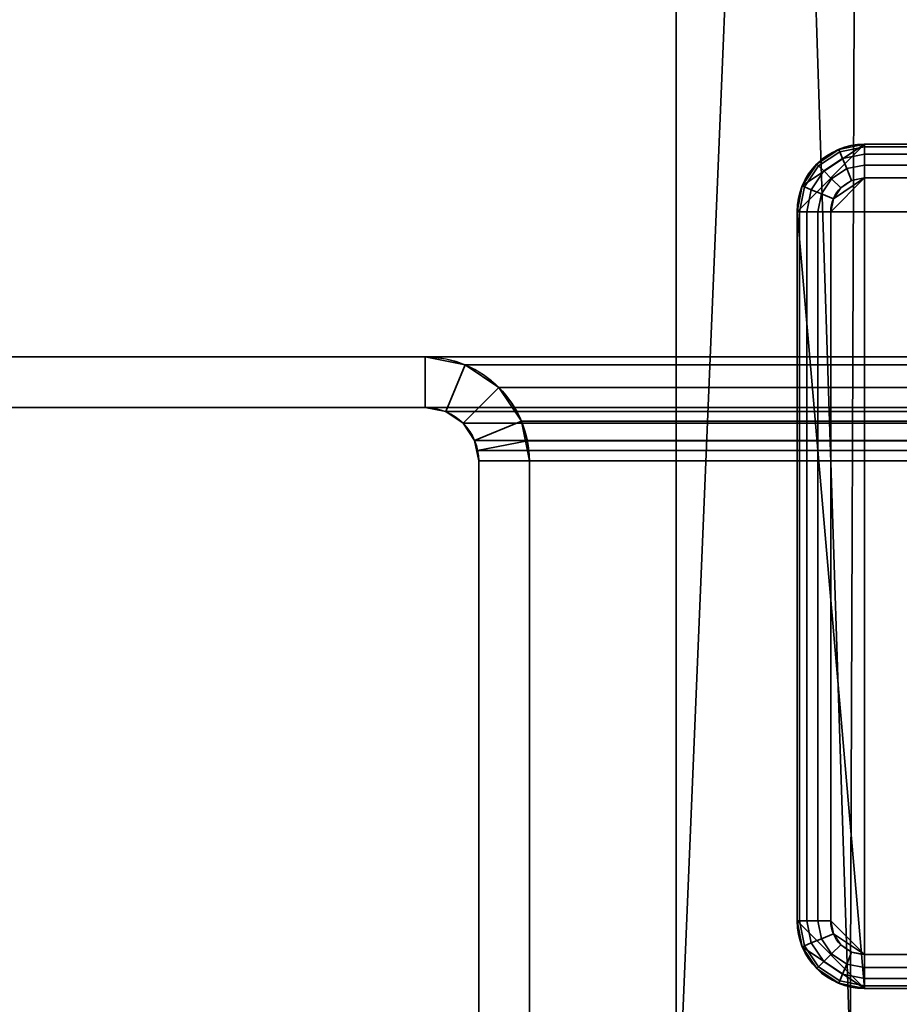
# Model space of a CAD drawing. Header units: millimetres. Extents: x -603 to 3703, y -120 to 249.
# Tile 429 of 656: x 987 to 1013, y 72 to 101. Entities that reach past the tile are written whole.
import ezdxf

# ---------------------------------------------------------------- set-up
doc = ezdxf.new("R2010")
doc.units = ezdxf.units.MM
doc.layers.add('152', color=7, linetype='Continuous', true_color=0xffffff)

# ---------------------------------------------------------------- blocks, each defined once
blk = doc.blocks.new('UG_SURFACE_002')
at = {"layer": '152', "color": 252, "linetype": 'Continuous', "lineweight": 35}
for points in [[(2177.5, -30, 2213), (2177.5, 229.8, 2213), (822.5, 229.8, 2213), (822.5, -30, 2213)], [(972.5, -30, 2063), (972.5, 229.8, 2063), (2027.5, 229.8, 2063), (2027.5, -30, 2063)]]:
    blk.add_3dface(points, dxfattribs=at)
blk = doc.blocks.new('UG_SURFACE_123')
at = {"layer": '152', "color": 41, "linetype": 'Continuous', "lineweight": 35}
for points in [[(1006.85, 66.8, -5), (1006.85, 66.8, 2026.65), (1006.85, 228.45, 2026.65), (1006.85, 228.45, -5)], [(1012, 70.3, -5), (1006.85, 228.45, -5), (1012.5, 228.45, -5), (1012.5, 202.6, -5)], [(1012, 70.3, -5), (1012, 66.8, -5), (1006.85, 66.8, -5), (1006.85, 228.45, -5)], [(1012.5, 202.6, 2021), (1012.5, 228.45, 2021), (1006.85, 228.45, 2026.65), (1006.85, 66.8, 2026.65)], [(1012, 70.3, 2021.5), (1012.5, 202.6, 2021), (1006.85, 66.8, 2026.65)], [(1015, 70.3, -5), (1012, 70.3, -5), (1012.5, 202.6, -5), (1017, 202.6, -5)], [(1017, 202.6, 2016.5), (1012.5, 202.6, 2021), (1012, 70.3, 2021.5), (1015, 70.3, 2018.5)]]:
    blk.add_3dface(points, dxfattribs=at)
blk = doc.blocks.new('UG_SURFACE_124')
at = {"layer": '152', "color": 253, "linetype": 'Continuous', "lineweight": 35}
for points in [[(1010.425, 95.3, -5), (1025.425, 95.3, -5), (1023.425, 97.3, -5), (1012.425, 97.3, -5)], [(1010.577, 96.065, -5), (1010.425, 95.3, -5), (1012.425, 97.3, -5)], [(1012.425, 97.3, -5), (1011.66, 97.148, -5), (1011.011, 96.714, -5), (1010.577, 96.065, -5)], [(1011.66, 97.148, -5), (1011.66, 97.148, -6), (1011.011, 96.714, -6), (1011.011, 96.714, -5)], [(1011.689, 97.077, -6.383), (1011.065, 96.66, -6.383), (1011.011, 96.714, -6), (1011.66, 97.148, -6)], [(1012.425, 97.3, -5), (1012.425, 97.3, -6), (1011.66, 97.148, -6), (1011.66, 97.148, -5)], [(1012.425, 97.224, -6.383), (1011.689, 97.077, -6.383), (1011.66, 97.148, -6), (1012.425, 97.3, -6)], [(1012.425, 97.007, -6.707), (1011.772, 96.877, -6.707), (1011.689, 97.077, -6.383), (1012.425, 97.224, -6.383)], [(1023.425, 97.3, -6), (1012.425, 97.3, -6), (1012.425, 97.3, -5), (1023.425, 97.3, -5)], [(1012.425, 97.3, -6), (1023.425, 97.3, -6), (1023.425, 97.224, -6.383), (1012.425, 97.224, -6.383)], [(1012.425, 97.224, -6.383), (1023.425, 97.224, -6.383), (1023.425, 97.007, -6.707), (1012.425, 97.007, -6.707)], [(1024.839, 96.714, -5), (1024.19, 97.148, -5), (1023.425, 97.3, -5), (1025.425, 95.3, -5)], [(1024.19, 97.148, -5), (1024.19, 97.148, -6), (1023.425, 97.3, -6), (1023.425, 97.3, -5)], [(1024.161, 97.077, -6.383), (1023.425, 97.224, -6.383), (1023.425, 97.3, -6), (1024.19, 97.148, -6)], [(1024.078, 96.877, -6.707), (1023.425, 97.007, -6.707), (1023.425, 97.224, -6.383), (1024.161, 97.077, -6.383)], [(1024.785, 96.66, -6.383), (1024.161, 97.077, -6.383), (1024.19, 97.148, -6), (1024.839, 96.714, -6)], [(1024.839, 96.714, -5), (1024.839, 96.714, -6), (1024.19, 97.148, -6), (1024.19, 97.148, -5)], [(1011.772, 96.877, -6.707), (1011.218, 96.507, -6.707), (1011.065, 96.66, -6.383), (1011.689, 97.077, -6.383)], [(1011.896, 96.577, -6.924), (1011.447, 96.278, -6.924), (1011.218, 96.507, -6.707), (1011.772, 96.877, -6.707)], [(1012.425, 96.683, -6.924), (1011.896, 96.577, -6.924), (1011.772, 96.877, -6.707), (1012.425, 97.007, -6.707)], [(1012.425, 97.007, -6.707), (1023.425, 97.007, -6.707), (1023.425, 96.683, -6.924), (1012.425, 96.683, -6.924)], [(1023.954, 96.577, -6.924), (1023.425, 96.683, -6.924), (1023.425, 97.007, -6.707), (1024.078, 96.877, -6.707)], [(1024.403, 96.278, -6.924), (1023.954, 96.577, -6.924), (1024.078, 96.877, -6.707), (1024.632, 96.507, -6.707)], [(1024.632, 96.507, -6.707), (1024.078, 96.877, -6.707), (1024.161, 97.077, -6.383), (1024.785, 96.66, -6.383)], [(1011.011, 96.714, -5), (1011.011, 96.714, -6), (1010.577, 96.065, -6), (1010.577, 96.065, -5)], [(1011.065, 96.66, -6.383), (1010.648, 96.036, -6.383), (1010.577, 96.065, -6), (1011.011, 96.714, -6)], [(1011.218, 96.507, -6.707), (1010.848, 95.953, -6.707), (1010.648, 96.036, -6.383), (1011.065, 96.66, -6.383)], [(1012.042, 96.224, -7), (1011.718, 96.007, -7), (1011.447, 96.278, -6.924), (1011.896, 96.577, -6.924)], [(1012.425, 96.3, -7), (1012.042, 96.224, -7), (1011.896, 96.577, -6.924), (1012.425, 96.683, -6.924)], [(1012.425, 96.683, -6.924), (1023.425, 96.683, -6.924), (1023.425, 96.3, -7), (1012.425, 96.3, -7)], [(1023.808, 96.224, -7), (1023.425, 96.3, -7), (1023.425, 96.683, -6.924), (1023.954, 96.577, -6.924)], [(1024.132, 96.007, -7), (1023.808, 96.224, -7), (1023.954, 96.577, -6.924), (1024.403, 96.278, -6.924)], [(1025.002, 95.953, -6.707), (1024.632, 96.507, -6.707), (1024.785, 96.66, -6.383), (1025.202, 96.036, -6.383)], [(1025.202, 96.036, -6.383), (1024.785, 96.66, -6.383), (1024.839, 96.714, -6), (1025.273, 96.065, -6)], [(1025.425, 95.3, -5), (1025.273, 96.065, -5), (1024.839, 96.714, -5)], [(1025.273, 96.065, -5), (1025.273, 96.065, -6), (1024.839, 96.714, -6), (1024.839, 96.714, -5)], [(1011.447, 96.278, -6.924), (1011.148, 95.829, -6.924), (1010.848, 95.953, -6.707), (1011.218, 96.507, -6.707)], [(1011.718, 96.007, -7), (1011.501, 95.683, -7), (1011.148, 95.829, -6.924), (1011.447, 96.278, -6.924)], [(1012.425, 96.3, -7), (1011.425, 95.3, -7), (1011.501, 95.683, -7)], [(1011.425, 74.3, -7), (1011.425, 95.3, -7), (1012.425, 96.3, -7), (1012.425, 73.3, -7)], [(1011.501, 95.683, -7), (1011.718, 96.007, -7), (1012.042, 96.224, -7), (1012.425, 96.3, -7)], [(1012.425, 96.3, -7), (1023.425, 96.3, -7), (1023.425, 73.3, -7), (1012.425, 73.3, -7)], [(1023.425, 73.3, -7), (1023.425, 96.3, -7), (1024.425, 95.3, -7), (1024.425, 74.3, -7)], [(1024.425, 95.3, -7), (1023.425, 96.3, -7), (1023.808, 96.224, -7)], [(1023.808, 96.224, -7), (1024.132, 96.007, -7), (1024.349, 95.683, -7), (1024.425, 95.3, -7)], [(1024.349, 95.683, -7), (1024.132, 96.007, -7), (1024.403, 96.278, -6.924), (1024.702, 95.829, -6.924)], [(1024.702, 95.829, -6.924), (1024.403, 96.278, -6.924), (1024.632, 96.507, -6.707), (1025.002, 95.953, -6.707)], [(1010.577, 96.065, -5), (1010.577, 96.065, -6), (1010.425, 95.3, -6), (1010.425, 95.3, -5)], [(1010.648, 96.036, -6.383), (1010.501, 95.3, -6.383), (1010.425, 95.3, -6), (1010.577, 96.065, -6)], [(1010.848, 95.953, -6.707), (1010.718, 95.3, -6.707), (1010.501, 95.3, -6.383), (1010.648, 96.036, -6.383)], [(1011.148, 95.829, -6.924), (1011.042, 95.3, -6.924), (1010.718, 95.3, -6.707), (1010.848, 95.953, -6.707)], [(1024.808, 95.3, -6.924), (1024.702, 95.829, -6.924), (1025.002, 95.953, -6.707), (1025.132, 95.3, -6.707)], [(1025.132, 95.3, -6.707), (1025.002, 95.953, -6.707), (1025.202, 96.036, -6.383), (1025.349, 95.3, -6.383)], [(1025.349, 95.3, -6.383), (1025.202, 96.036, -6.383), (1025.273, 96.065, -6), (1025.425, 95.3, -6)], [(1025.425, 95.3, -5), (1025.425, 95.3, -6), (1025.273, 96.065, -6), (1025.273, 96.065, -5)], [(1011.501, 95.683, -7), (1011.425, 95.3, -7), (1011.042, 95.3, -6.924), (1011.148, 95.829, -6.924)], [(1024.425, 95.3, -7), (1024.349, 95.683, -7), (1024.702, 95.829, -6.924), (1024.808, 95.3, -6.924)], [(1010.425, 95.3, -6), (1010.425, 74.3, -6), (1010.425, 74.3, -5), (1010.425, 95.3, -5)], [(1010.425, 74.3, -6), (1010.425, 95.3, -6), (1010.501, 95.3, -6.383), (1010.501, 74.3, -6.383)], [(1025.425, 95.3, -5), (1010.425, 95.3, -5), (1012.425, 72.3, -5), (1023.425, 72.3, -5)], [(1012.425, 72.3, -5), (1010.425, 95.3, -5), (1010.425, 74.3, -5)], [(1010.501, 74.3, -6.383), (1010.501, 95.3, -6.383), (1010.718, 95.3, -6.707), (1010.718, 74.3, -6.707)], [(1010.718, 74.3, -6.707), (1010.718, 95.3, -6.707), (1011.042, 95.3, -6.924), (1011.042, 74.3, -6.924)], [(1011.042, 74.3, -6.924), (1011.042, 95.3, -6.924), (1011.425, 95.3, -7), (1011.425, 74.3, -7)], [(1025.425, 74.3, -5), (1025.425, 95.3, -5), (1023.425, 72.3, -5)], [(1024.808, 95.3, -6.924), (1024.808, 74.3, -6.924), (1024.425, 74.3, -7), (1024.425, 95.3, -7)], [(1025.132, 95.3, -6.707), (1025.132, 74.3, -6.707), (1024.808, 74.3, -6.924), (1024.808, 95.3, -6.924)], [(1025.349, 95.3, -6.383), (1025.349, 74.3, -6.383), (1025.132, 74.3, -6.707), (1025.132, 95.3, -6.707)], [(1025.425, 95.3, -6), (1025.425, 74.3, -6), (1025.349, 74.3, -6.383), (1025.349, 95.3, -6.383)], [(1025.425, 74.3, -6), (1025.425, 95.3, -6), (1025.425, 95.3, -5), (1025.425, 74.3, -5)], [(1010.425, 74.3, -5), (1010.425, 74.3, -6), (1010.577, 73.535, -6), (1010.577, 73.535, -5)], [(1010.501, 74.3, -6.383), (1010.648, 73.564, -6.383), (1010.577, 73.535, -6), (1010.425, 74.3, -6)], [(1012.425, 72.3, -5), (1010.425, 74.3, -5), (1010.577, 73.535, -5)], [(1010.718, 74.3, -6.707), (1010.848, 73.647, -6.707), (1010.648, 73.564, -6.383), (1010.501, 74.3, -6.383)], [(1011.042, 74.3, -6.924), (1011.148, 73.771, -6.924), (1010.848, 73.647, -6.707), (1010.718, 74.3, -6.707)], [(1011.425, 74.3, -7), (1011.501, 73.917, -7), (1011.148, 73.771, -6.924), (1011.042, 74.3, -6.924)], [(1011.501, 73.917, -7), (1011.425, 74.3, -7), (1012.425, 73.3, -7)], [(1025.425, 74.3, -5), (1023.425, 72.3, -5), (1024.19, 72.452, -5), (1024.839, 72.886, -5)], [(1023.425, 73.3, -7), (1024.425, 74.3, -7), (1024.349, 73.917, -7)], [(1024.349, 73.917, -7), (1024.425, 74.3, -7), (1024.808, 74.3, -6.924), (1024.702, 73.771, -6.924)], [(1024.702, 73.771, -6.924), (1024.808, 74.3, -6.924), (1025.132, 74.3, -6.707), (1025.002, 73.647, -6.707)], [(1024.839, 72.886, -5), (1025.273, 73.535, -5), (1025.425, 74.3, -5)], [(1025.002, 73.647, -6.707), (1025.132, 74.3, -6.707), (1025.349, 74.3, -6.383), (1025.202, 73.564, -6.383)], [(1025.202, 73.564, -6.383), (1025.349, 74.3, -6.383), (1025.425, 74.3, -6), (1025.273, 73.535, -6)], [(1025.273, 73.535, -5), (1025.273, 73.535, -6), (1025.425, 74.3, -6), (1025.425, 74.3, -5)], [(1011.148, 73.771, -6.924), (1011.447, 73.322, -6.924), (1011.218, 73.093, -6.707), (1010.848, 73.647, -6.707)], [(1011.501, 73.917, -7), (1011.718, 73.593, -7), (1011.447, 73.322, -6.924), (1011.148, 73.771, -6.924)], [(1012.425, 73.3, -7), (1012.042, 73.376, -7), (1011.718, 73.593, -7), (1011.501, 73.917, -7)], [(1024.349, 73.917, -7), (1024.132, 73.593, -7), (1023.808, 73.376, -7), (1023.425, 73.3, -7)], [(1024.132, 73.593, -7), (1024.349, 73.917, -7), (1024.702, 73.771, -6.924), (1024.403, 73.322, -6.924)], [(1024.403, 73.322, -6.924), (1024.702, 73.771, -6.924), (1025.002, 73.647, -6.707), (1024.632, 73.093, -6.707)], [(1010.648, 73.564, -6.383), (1011.065, 72.94, -6.383), (1011.011, 72.886, -6), (1010.577, 73.535, -6)], [(1010.577, 73.535, -5), (1010.577, 73.535, -6), (1011.011, 72.886, -6), (1011.011, 72.886, -5)], [(1010.577, 73.535, -5), (1011.011, 72.886, -5), (1011.66, 72.452, -5), (1012.425, 72.3, -5)], [(1010.848, 73.647, -6.707), (1011.218, 73.093, -6.707), (1011.065, 72.94, -6.383), (1010.648, 73.564, -6.383)], [(1011.718, 73.593, -7), (1012.042, 73.376, -7), (1011.896, 73.023, -6.924), (1011.447, 73.322, -6.924)], [(1023.808, 73.376, -7), (1024.132, 73.593, -7), (1024.403, 73.322, -6.924), (1023.954, 73.023, -6.924)], [(1024.632, 73.093, -6.707), (1025.002, 73.647, -6.707), (1025.202, 73.564, -6.383), (1024.785, 72.94, -6.383)], [(1024.785, 72.94, -6.383), (1025.202, 73.564, -6.383), (1025.273, 73.535, -6), (1024.839, 72.886, -6)], [(1024.839, 72.886, -5), (1024.839, 72.886, -6), (1025.273, 73.535, -6), (1025.273, 73.535, -5)], [(1011.447, 73.322, -6.924), (1011.896, 73.023, -6.924), (1011.772, 72.723, -6.707), (1011.218, 73.093, -6.707)], [(1012.042, 73.376, -7), (1012.425, 73.3, -7), (1012.425, 72.917, -6.924), (1011.896, 73.023, -6.924)], [(1023.425, 72.917, -6.924), (1012.425, 72.917, -6.924), (1012.425, 73.3, -7), (1023.425, 73.3, -7)], [(1023.425, 73.3, -7), (1023.808, 73.376, -7), (1023.954, 73.023, -6.924), (1023.425, 72.917, -6.924)], [(1023.954, 73.023, -6.924), (1024.403, 73.322, -6.924), (1024.632, 73.093, -6.707), (1024.078, 72.723, -6.707)], [(1011.065, 72.94, -6.383), (1011.689, 72.523, -6.383), (1011.66, 72.452, -6), (1011.011, 72.886, -6)], [(1011.218, 73.093, -6.707), (1011.772, 72.723, -6.707), (1011.689, 72.523, -6.383), (1011.065, 72.94, -6.383)], [(1011.896, 73.023, -6.924), (1012.425, 72.917, -6.924), (1012.425, 72.593, -6.707), (1011.772, 72.723, -6.707)], [(1023.425, 72.593, -6.707), (1012.425, 72.593, -6.707), (1012.425, 72.917, -6.924), (1023.425, 72.917, -6.924)], [(1023.425, 72.917, -6.924), (1023.954, 73.023, -6.924), (1024.078, 72.723, -6.707), (1023.425, 72.593, -6.707)], [(1024.078, 72.723, -6.707), (1024.632, 73.093, -6.707), (1024.785, 72.94, -6.383), (1024.161, 72.523, -6.383)], [(1024.161, 72.523, -6.383), (1024.785, 72.94, -6.383), (1024.839, 72.886, -6), (1024.19, 72.452, -6)], [(1011.011, 72.886, -5), (1011.011, 72.886, -6), (1011.66, 72.452, -6), (1011.66, 72.452, -5)], [(1011.772, 72.723, -6.707), (1012.425, 72.593, -6.707), (1012.425, 72.376, -6.383), (1011.689, 72.523, -6.383)], [(1023.425, 72.593, -6.707), (1024.078, 72.723, -6.707), (1024.161, 72.523, -6.383), (1023.425, 72.376, -6.383)], [(1024.19, 72.452, -5), (1024.19, 72.452, -6), (1024.839, 72.886, -6), (1024.839, 72.886, -5)], [(1011.689, 72.523, -6.383), (1012.425, 72.376, -6.383), (1012.425, 72.3, -6), (1011.66, 72.452, -6)], [(1011.66, 72.452, -5), (1011.66, 72.452, -6), (1012.425, 72.3, -6), (1012.425, 72.3, -5)], [(1023.425, 72.376, -6.383), (1012.425, 72.376, -6.383), (1012.425, 72.593, -6.707), (1023.425, 72.593, -6.707)], [(1023.425, 72.3, -6), (1012.425, 72.3, -6), (1012.425, 72.376, -6.383), (1023.425, 72.376, -6.383)], [(1023.425, 72.376, -6.383), (1024.161, 72.523, -6.383), (1024.19, 72.452, -6), (1023.425, 72.3, -6)], [(1023.425, 72.3, -5), (1023.425, 72.3, -6), (1024.19, 72.452, -6), (1024.19, 72.452, -5)], [(1012.425, 72.3, -6), (1023.425, 72.3, -6), (1023.425, 72.3, -5), (1012.425, 72.3, -5)]]:
    blk.add_3dface(points, dxfattribs=at)
blk = doc.blocks.new('UG_SURFACE_130')
at = {"layer": '152', "color": 41, "linetype": 'Continuous', "lineweight": 35}
for points in [[(1006.85, 66.8, 2026.65), (1993.15, 66.8, 2026.65), (1993.15, 228.45, 2026.65), (1006.85, 228.45, 2026.65)], [(1006.85, 66.8, 2026.65), (1006.85, 228.45, 2026.65), (1012.5, 228.45, 2021), (1012.5, 202.6, 2021)], [(1006.85, 66.8, 2026.65), (1012.5, 202.6, 2021), (1012, 70.3, 2021.5)], [(1015, 70.3, 2018.5), (1012, 70.3, 2021.5), (1012.5, 202.6, 2021), (1017, 202.6, 2016.5)]]:
    blk.add_3dface(points, dxfattribs=at)
blk = doc.blocks.new('UG_SURFACE_152')
at = {"layer": '152', "color": 252, "linetype": 'Continuous', "lineweight": 35}
for points in [[(982.5, 91, 2051), (999.42, 91, 2034.08), (999.42, 91, -7), (982.5, 91, -7)], [(999.42, 91, 2034.08), (982.5, 91, 2051), (982.5, 89.5, 2051), (999.42, 89.5, 2034.08)], [(999.42, 89.5, -7), (982.5, 89.5, -7), (982.5, 91, -7), (999.42, 91, -7)], [(1000.599, 90.766, 2032.901), (1000.599, 90.766, -7), (999.42, 91, -7), (999.42, 91, 2034.08)], [(999.42, 89.5, 2034.08), (1000.025, 89.38, 2033.475), (1000.599, 90.766, 2032.901), (999.42, 91, 2034.08)], [(999.42, 91, -7), (1000.599, 90.766, -7), (1000.025, 89.38, -7), (999.42, 89.5, -7)], [(1000.025, 89.38, 2033.475), (1000.537, 89.037, 2032.963), (1001.598, 90.098, 2031.902), (1000.599, 90.766, 2032.901)], [(1000.537, 89.037, -7), (1000.025, 89.38, -7), (1000.599, 90.766, -7), (1001.598, 90.098, -7)], [(1001.598, 90.098, 2031.902), (1001.598, 90.098, -7), (1000.599, 90.766, -7), (1000.599, 90.766, 2032.901)], [(1002.266, 89.099, 2031.235), (1001.598, 90.098, 2031.902), (1000.537, 89.037, 2032.963), (1000.88, 88.525, 2032.62)], [(1001.598, 90.098, -7), (1002.266, 89.099, -7), (1000.88, 88.525, -7), (1000.537, 89.037, -7)], [(1002.266, 89.099, 2031.235), (1002.266, 89.099, -7), (1001.598, 90.098, -7), (1001.598, 90.098, 2031.902)], [(982.5, 89.5, 2051), (982.5, 89.5, -7), (999.42, 89.5, -7), (999.42, 89.5, 2034.08)], [(999.42, 89.5, 2034.08), (999.42, 89.5, -7), (1000.025, 89.38, -7), (1000.025, 89.38, 2033.475)], [(1000.025, 89.38, 2033.475), (1000.025, 89.38, -7), (1000.537, 89.037, -7), (1000.537, 89.037, 2032.963)], [(1000.537, 89.037, 2032.963), (1000.537, 89.037, -7), (1000.88, 88.525, -7), (1000.88, 88.525, 2032.62)], [(1002.441, 88.521, 2031.059), (1002.266, 89.099, 2031.235), (1000.88, 88.525, 2032.62), (1000.97, 88.228, 2032.53)], [(1001, 87.92, -7), (1000.88, 88.525, -7), (1002.266, 89.099, -7), (1002.5, 87.92, -7)], [(1002.266, 89.099, -7), (1002.266, 89.099, 2031.235), (1002.441, 88.521, 2031.059)], [(1002.441, 88.521, 2031.059), (1002.5, 87.92, -7), (1002.266, 89.099, -7)], [(1000.88, 88.525, -7), (1001, 87.92, -7), (1001, 87.92, 2032.5)], [(1001, 87.92, 2032.5), (1000.97, 88.228, 2032.53), (1000.88, 88.525, -7)], [(1000.97, 88.228, 2032.53), (1000.88, 88.525, 2032.62), (1000.88, 88.525, -7)], [(1002.5, 87.92, 2031), (1002.441, 88.521, 2031.059), (1000.97, 88.228, 2032.53), (1001, 87.92, 2032.5)], [(1002.441, 88.521, 2031.059), (1002.5, 87.92, 2031), (1002.5, 87.92, -7)], [(1001, 87.92, 2032.5), (1001, 87.92, -7), (1001, 67.58, -7), (1001, 67.58, 2032.5)], [(1001, 87.92, 2032.5), (1001, 67.58, 2032.5), (1002.5, 67.58, 2031), (1002.5, 87.92, 2031)], [(1002.5, 87.92, -7), (1002.5, 67.58, -7), (1001, 67.58, -7), (1001, 87.92, -7)], [(1002.5, 87.92, 2031), (1002.5, 67.58, 2031), (1002.5, 67.58, -7), (1002.5, 87.92, -7)]]:
    blk.add_3dface(points, dxfattribs=at)
blk = doc.blocks.new('UG_SURFACE_153')
at = {"layer": '152', "color": 252, "linetype": 'Continuous', "lineweight": 35}
for points in [[(982.5, 91, 2051), (999.42, 91, 2034.08), (999.42, 91, -7), (982.5, 91, -7)], [(999.42, 91, 2034.08), (982.5, 91, 2051), (982.5, 89.5, 2051), (999.42, 89.5, 2034.08)], [(999.42, 89.5, -7), (982.5, 89.5, -7), (982.5, 91, -7), (999.42, 91, -7)], [(1000.599, 90.766, 2032.901), (1000.599, 90.766, -7), (999.42, 91, -7), (999.42, 91, 2034.08)], [(999.42, 89.5, 2034.08), (1000.025, 89.38, 2033.475), (1000.599, 90.766, 2032.901), (999.42, 91, 2034.08)], [(999.42, 91, -7), (1000.599, 90.766, -7), (1000.025, 89.38, -7), (999.42, 89.5, -7)], [(1000.025, 89.38, 2033.475), (1000.537, 89.037, 2032.963), (1001.598, 90.098, 2031.902), (1000.599, 90.766, 2032.901)], [(1000.537, 89.037, -7), (1000.025, 89.38, -7), (1000.599, 90.766, -7), (1001.598, 90.098, -7)], [(1001.598, 90.098, 2031.902), (1001.598, 90.098, -7), (1000.599, 90.766, -7), (1000.599, 90.766, 2032.901)], [(1002.266, 89.099, 2031.235), (1001.598, 90.098, 2031.902), (1000.537, 89.037, 2032.963), (1000.88, 88.525, 2032.62)], [(1001.598, 90.098, -7), (1002.266, 89.099, -7), (1000.88, 88.525, -7), (1000.537, 89.037, -7)], [(1002.266, 89.099, 2031.235), (1002.266, 89.099, -7), (1001.598, 90.098, -7), (1001.598, 90.098, 2031.902)], [(982.5, 89.5, 2051), (982.5, 89.5, -7), (999.42, 89.5, -7), (999.42, 89.5, 2034.08)], [(999.42, 89.5, 2034.08), (999.42, 89.5, -7), (1000.025, 89.38, -7), (1000.025, 89.38, 2033.475)], [(1000.025, 89.38, 2033.475), (1000.025, 89.38, -7), (1000.537, 89.037, -7), (1000.537, 89.037, 2032.963)], [(1000.537, 89.037, 2032.963), (1000.537, 89.037, -7), (1000.88, 88.525, -7), (1000.88, 88.525, 2032.62)], [(1002.441, 88.521, 2031.059), (1002.266, 89.099, 2031.235), (1000.88, 88.525, 2032.62), (1000.97, 88.228, 2032.53)], [(1001, 87.92, -7), (1000.88, 88.525, -7), (1002.266, 89.099, -7), (1002.5, 87.92, -7)], [(1002.266, 89.099, -7), (1002.266, 89.099, 2031.235), (1002.441, 88.521, 2031.059)], [(1002.441, 88.521, 2031.059), (1002.5, 87.92, -7), (1002.266, 89.099, -7)], [(1000.88, 88.525, -7), (1001, 87.92, -7), (1001, 87.92, 2032.5)], [(1001, 87.92, 2032.5), (1000.97, 88.228, 2032.53), (1000.88, 88.525, -7)], [(1000.97, 88.228, 2032.53), (1000.88, 88.525, 2032.62), (1000.88, 88.525, -7)], [(1002.5, 87.92, 2031), (1002.441, 88.521, 2031.059), (1000.97, 88.228, 2032.53), (1001, 87.92, 2032.5)], [(1002.441, 88.521, 2031.059), (1002.5, 87.92, 2031), (1002.5, 87.92, -7)], [(1001, 87.92, 2032.5), (1001, 87.92, -7), (1001, 67.58, -7), (1001, 67.58, 2032.5)], [(1001, 87.92, 2032.5), (1001, 67.58, 2032.5), (1002.5, 67.58, 2031), (1002.5, 87.92, 2031)], [(1002.5, 87.92, -7), (1002.5, 67.58, -7), (1001, 67.58, -7), (1001, 87.92, -7)], [(1002.5, 87.92, 2031), (1002.5, 67.58, 2031), (1002.5, 67.58, -7), (1002.5, 87.92, -7)]]:
    blk.add_3dface(points, dxfattribs=at)
blk = doc.blocks.new('UG_SURFACE_154')
at = {"layer": '152', "color": 252, "linetype": 'Continuous', "lineweight": 35}
for points in [[(982.5, 89.5, 2051), (2017.5, 89.5, 2051), (2017.5, 91, 2051), (982.5, 91, 2051)], [(999.42, 89.5, 2034.08), (982.5, 89.5, 2051), (982.5, 91, 2051), (999.42, 91, 2034.08)], [(999.42, 91, 2034.08), (982.5, 91, 2051), (2017.5, 91, 2051), (2000.58, 91, 2034.08)], [(999.42, 91, 2034.08), (1000.599, 90.766, 2032.901), (1000.025, 89.38, 2033.475), (999.42, 89.5, 2034.08)], [(1999.401, 90.766, 2032.901), (1000.599, 90.766, 2032.901), (999.42, 91, 2034.08), (2000.58, 91, 2034.08)], [(1000.599, 90.766, 2032.901), (1001.598, 90.098, 2031.902), (1000.537, 89.037, 2032.963), (1000.025, 89.38, 2033.475)], [(1998.402, 90.098, 2031.902), (1001.598, 90.098, 2031.902), (1000.599, 90.766, 2032.901), (1999.401, 90.766, 2032.901)], [(1000.88, 88.525, 2032.62), (1000.537, 89.037, 2032.963), (1001.598, 90.098, 2031.902), (1002.266, 89.099, 2031.235)], [(1997.734, 89.099, 2031.235), (1002.266, 89.099, 2031.235), (1001.598, 90.098, 2031.902), (1998.402, 90.098, 2031.902)], [(999.42, 89.5, 2034.08), (2000.58, 89.5, 2034.08), (2017.5, 89.5, 2051), (982.5, 89.5, 2051)], [(2000.58, 89.5, 2034.08), (999.42, 89.5, 2034.08), (1000.025, 89.38, 2033.475), (1999.975, 89.38, 2033.475)], [(1999.975, 89.38, 2033.475), (1000.025, 89.38, 2033.475), (1000.537, 89.037, 2032.963), (1999.463, 89.037, 2032.963)], [(1999.463, 89.037, 2032.963), (1000.537, 89.037, 2032.963), (1000.88, 88.525, 2032.62), (1999.12, 88.525, 2032.62)], [(1000.97, 88.228, 2032.53), (1000.88, 88.525, 2032.62), (1002.266, 89.099, 2031.235), (1002.441, 88.521, 2031.059)], [(1002.441, 88.521, 2031.059), (1002.266, 89.099, 2031.235), (1997.734, 89.099, 2031.235)], [(1002.441, 88.521, 2031.059), (1997.734, 89.099, 2031.235), (1997.559, 88.521, 2031.059)], [(1999.03, 88.228, 2032.53), (1000.88, 88.525, 2032.62), (1000.97, 88.228, 2032.53)], [(1999.03, 88.228, 2032.53), (1999.12, 88.525, 2032.62), (1000.88, 88.525, 2032.62)], [(1001, 87.92, 2032.5), (1000.97, 88.228, 2032.53), (1002.441, 88.521, 2031.059), (1002.5, 87.92, 2031)], [(1997.559, 88.521, 2031.059), (1002.5, 87.92, 2031), (1002.441, 88.521, 2031.059)], [(1997.559, 88.521, 2031.059), (1997.5, 87.92, 2031), (1002.5, 87.92, 2031)], [(1000.97, 88.228, 2032.53), (1999, 87.92, 2032.5), (1999.03, 88.228, 2032.53)], [(1000.97, 88.228, 2032.53), (1001, 87.92, 2032.5), (1999, 87.92, 2032.5)], [(1001, 67.58, 2032.5), (1999, 67.58, 2032.5), (1999, 87.92, 2032.5), (1001, 87.92, 2032.5)], [(1001, 67.58, 2032.5), (1001, 87.92, 2032.5), (1002.5, 87.92, 2031), (1002.5, 67.58, 2031)], [(1002.5, 67.58, 2031), (1002.5, 87.92, 2031), (1997.5, 87.92, 2031), (1997.5, 67.58, 2031)]]:
    blk.add_3dface(points, dxfattribs=at)

msp = doc.modelspace()

# ---------------------------------------------------------------- linework, layer by layer
at = {"layer": '152', "color": 252, "linetype": 'Continuous', "lineweight": -3, "true_color": 0x939598}
for p, q in [((1006.85, 66.8, 2026.65), (1006.85, 228.45, 2026.65)), ((1006.85, 66.8, 2026.65), (1006.85, 228.45, 2026.65)), ((1006.85, 66.8, -5), (1006.85, 228.45, -5)), ((1023.425, 97.3, -6), (1012.425, 97.3, -6)), ((1012.425, 97.3, -6), (1012.425, 97.3, -5)), ((1012.425, 97.3, -5), (1023.425, 97.3, -5)), ((1012.425, 96.3, -7), (1023.425, 96.3, -7)), ((1010.425, 95.3, -6), (1010.425, 95.3, -5)), ((1010.425, 95.3, -6), (1010.425, 74.3, -6)), ((1010.425, 74.3, -5), (1010.425, 95.3, -5)), ((1011.425, 74.3, -7), (1011.425, 95.3, -7)), ((999.42, 91, 2034.08), (982.5, 91, 2051)), ((999.42, 91, 2034.08), (982.5, 91, 2051)), ((982.5, 91, -7), (999.42, 91, -7)), ((2017.5, 91, 2051), (982.5, 91, 2051)), ((982.5, 91, -7), (999.42, 91, -7)), ((999.42, 91, 2034.08), (982.5, 91, 2051)), ((999.42, 91, 2034.08), (999.42, 91, -7)), ((999.42, 91, 2034.08), (999.42, 91, -7)), ((2000.58, 91, 2034.08), (999.42, 91, 2034.08)), ((999.42, 89.5, 2034.08), (982.5, 89.5, 2051)), ((999.42, 89.5, 2034.08), (982.5, 89.5, 2051)), ((982.5, 89.5, -7), (999.42, 89.5, -7)), ((999.42, 89.5, 2034.08), (982.5, 89.5, 2051)), ((2017.5, 89.5, 2051), (982.5, 89.5, 2051)), ((982.5, 89.5, -7), (999.42, 89.5, -7)), ((999.42, 89.5, 2034.08), (999.42, 89.5, -7)), ((999.42, 89.5, 2034.08), (999.42, 89.5, -7)), ((2000.58, 89.5, 2034.08), (999.42, 89.5, 2034.08)), ((1001, 87.92, 2032.5), (1001, 87.92, -7)), ((1001, 67.58, 2032.5), (1001, 87.92, 2032.5)), ((1001, 87.92, -7), (1001, 67.58, -7)), ((1001, 87.92, 2032.5), (1001, 87.92, -7)), ((1001, 67.58, 2032.5), (1001, 87.92, 2032.5)), ((1001, 87.92, -7), (1001, 67.58, -7)), ((1999, 87.92, 2032.5), (1001, 87.92, 2032.5)), ((1001, 67.58, 2032.5), (1001, 87.92, 2032.5)), ((1002.5, 67.58, 2031), (1002.5, 87.92, 2031)), ((1002.5, 67.58, 2031), (1002.5, 87.92, 2031)), ((1002.5, 87.92, 2031), (1002.5, 87.92, -7)), ((1002.5, 87.92, -7), (1002.5, 67.58, -7)), ((1002.5, 67.58, 2031), (1002.5, 87.92, 2031)), ((1997.5, 87.92, 2031), (1002.5, 87.92, 2031)), ((1002.5, 87.92, -7), (1002.5, 67.58, -7)), ((1002.5, 87.92, 2031), (1002.5, 87.92, -7)), ((1010.425, 74.3, -6), (1010.425, 74.3, -5)), ((1023.425, 73.3, -7), (1012.425, 73.3, -7)), ((1023.425, 72.3, -5), (1012.425, 72.3, -5)), ((1012.425, 72.3, -6), (1023.425, 72.3, -6)), ((1012.425, 72.3, -6), (1012.425, 72.3, -5))]:
    msp.add_line(p, q, dxfattribs=at)
at = {"layer": '152', "color": 252, "linetype": 'Continuous', "lineweight": -3, "true_color": 0x939598, "extrusion": (0, 0, -1)}
for centre, radius, start, end in [((-1012.425, 95.3, 5), 2, 360, 90), ((-1012.425, 95.3, 7), 1, 360, 90), ((-1012.425, 74.3, 5), 2, 270, 0), ((-1012.425, 74.3, 7), 1, 270, 0)]:
    msp.add_arc(centre, radius, start, end, dxfattribs=at)
at = {"layer": '152', "color": 252, "linetype": 'Continuous', "lineweight": -3, "true_color": 0x939598}
for centre, radius, start, end in [((1012.425, 95.3, -6), 2, 90, 180), ((999.42, 87.92, -7), 3.08, 0, 90), ((999.42, 87.92, -7), 3.08, 0, 90), ((999.42, 87.92, -7), 1.58, 0, 90), ((999.42, 87.92, -7), 1.58, 0, 90), ((1012.425, 74.3, -6), 2, 180, 270)]:
    msp.add_arc(centre, radius, start, end, dxfattribs=at)
at = {"layer": '152', "color": 252, "linetype": 'Continuous', "lineweight": -3, "true_color": 0x939598, "extrusion": (1, 0, 0)}
for centre, start, end in [((96.3, -6, 1012.425), 270, 0), ((73.3, -6, 1012.425), 180, 270)]:
    msp.add_arc(centre, 1, start, end, dxfattribs=at)
at = {"layer": '152', "color": 252, "linetype": 'Continuous', "lineweight": -3, "true_color": 0x939598, "extrusion": (0, -1, 0)}
for centre in [(1011.425, -6, -95.3), (1011.425, -6, -74.3)]:
    msp.add_arc(centre, 1, 180, 270, dxfattribs=at)
at = {"layer": '152', "color": 252, "linetype": 'Continuous', "lineweight": -3, "true_color": 0x939598, "extrusion": (-0.707107, -6.12323e-17, -0.707107)}
for major_axis in [(-3.08, 0, 3.08), (-3.08, 0, 3.08), (-1.58, 0, 1.58), (-1.58, 0, 1.58)]:
    msp.add_ellipse((999.42, 87.92, 2034.08), major_axis=major_axis, ratio=0.707107, start_param=1.570796, end_param=3.141593, dxfattribs=at)
at = {"layer": '152', "color": 252, "linetype": 'Continuous', "lineweight": -3, "true_color": 0x939598, "extrusion": (0.707107, 6.12323e-17, 0.707107)}
for major_axis in [(-3.08, 0, 3.08), (-1.58, 0, 1.58)]:
    msp.add_ellipse((999.42, 87.92, 2034.08), major_axis=major_axis, ratio=0.707107, start_param=3.141593, end_param=4.712389, dxfattribs=at)

# ---------------------------------------------------------------- block references
at = {"layer": '152', "color": 252, "linetype": 'Continuous', "lineweight": -3, "true_color": 0x939598}
for name in ['UG_SURFACE_002', 'UG_SURFACE_123', 'UG_SURFACE_130', 'UG_SURFACE_124', 'UG_SURFACE_152', 'UG_SURFACE_153', 'UG_SURFACE_154']:
    msp.add_blockref(name, (0, 0), dxfattribs=at)

doc.saveas('drawing.dxf')
